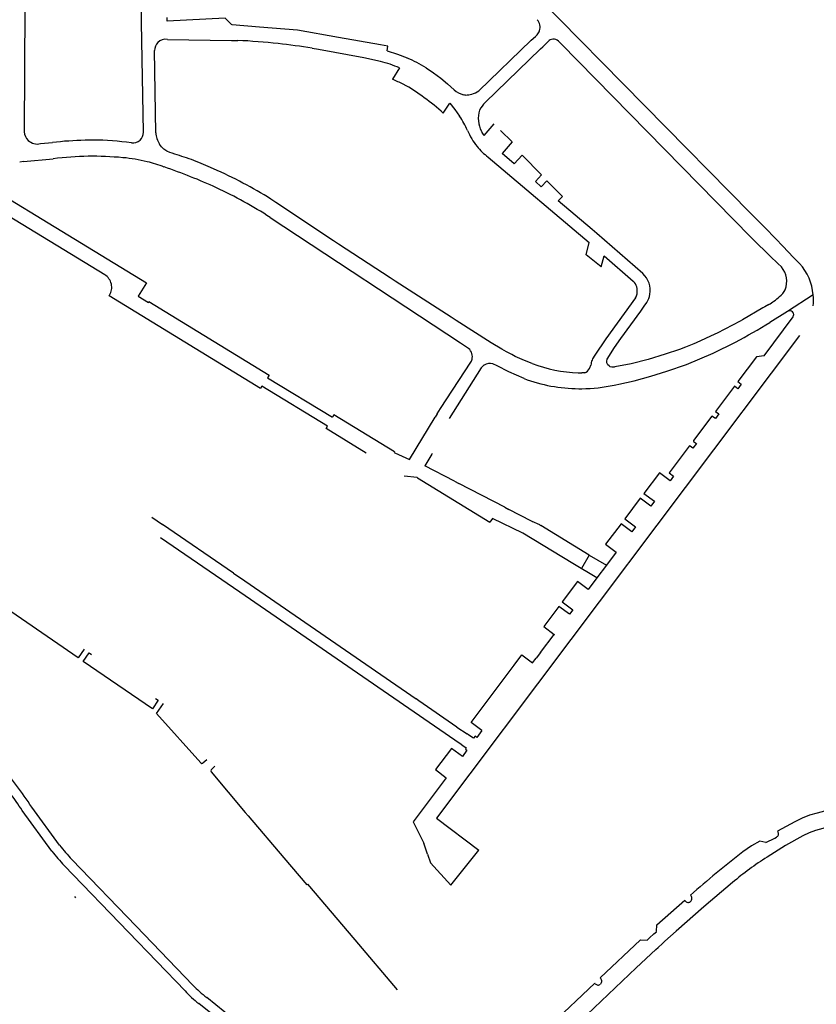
# Model space of a CAD drawing. Extents: x 148869 to 161638, y 453607 to 469810.
# Tile 921 of 1056: x 159127.79 to 159130.77, y 459855.86 to 459859.54. Entities that reach past the tile are written whole.
import ezdxf

# ---------------------------------------------------------------- set-up
doc = ezdxf.new("R2010")
doc.units = 0
doc.layers.add('LKI_V01_KANTRIJWEG', color=252, linetype='CONTINUOUS')

msp = doc.modelspace()

# ---------------------------------------------------------------- linework, layer by layer
at = {"layer": 'LKI_V01_KANTRIJWEG'}
for p, q in [((159130.5223, 459858.8174), (159129.3829, 459859.9745)), ((159130.5223, 459858.8174), (159129.3829, 459859.9745)), ((159127.8088, 459859.5894), (159127.8066, 459859.1225)), ((159127.8088, 459859.5894), (159127.8066, 459859.1225)), ((159128.3416, 459859.4676), (159128.581, 459859.4638)), ((159128.3416, 459859.4676), (159128.581, 459859.4638)), ((159128.581, 459859.4638), (159128.6049, 459859.4639)), ((159128.581, 459859.4638), (159128.6049, 459859.4639)), ((159129.5055, 459859.2754), (159129.7015, 459859.4646)), ((159129.5055, 459859.2754), (159129.7015, 459859.4646)), ((159129.7015, 459859.4646), (159129.7174, 459859.4787)), ((159129.7015, 459859.4646), (159129.7174, 459859.4787)), ((159129.7174, 459859.4787), (159129.7228, 459859.4846)), ((159129.7174, 459859.4787), (159129.7228, 459859.4846)), ((159129.7519, 459859.4473), (159129.7647, 459859.4594)), ((159129.7519, 459859.4473), (159129.7647, 459859.4594)), ((159129.803, 459859.4611), (159129.8121, 459859.4516)), ((159129.803, 459859.4611), (159129.8121, 459859.4516)), ((159128.2984, 459859.1188), (159128.2936, 459859.4254)), ((159128.2984, 459859.1188), (159128.2936, 459859.4254)), ((159128.8824, 459859.4347), (159128.9058, 459859.4313)), ((159128.8824, 459859.4347), (159128.9058, 459859.4313)), ((159129.1633, 459859.4248), (159129.165, 459859.4418)), ((159129.1633, 459859.4248), (159129.165, 459859.4418)), ((159129.5287, 459859.232), (159129.736, 459859.4323)), ((159129.5287, 459859.232), (159129.736, 459859.4323)), ((159129.8121, 459859.4516), (159130.5219, 459858.7289)), ((159129.8121, 459859.4516), (159130.5219, 459858.7289)), ((159129.2093, 459859.3608), (159129.1827, 459859.3183)), ((159129.2093, 459859.3608), (159129.1827, 459859.3183)), ((159129.3726, 459859.1913), (159129.3968, 459859.2289)), ((159129.3726, 459859.1913), (159129.3968, 459859.2289)), ((159129.5249, 459859.1081), (159129.5632, 459859.1515)), ((159129.5249, 459859.1081), (159129.5632, 459859.1515)), ((159129.5868, 459859.1273), (159129.6296, 459859.0842)), ((159129.5868, 459859.1273), (159129.6296, 459859.0842)), ((159127.8671, 459859.0778), (159127.9123, 459859.0825)), ((159127.8671, 459859.0778), (159127.9123, 459859.0825)), ((159127.9422, 459859.0851), (159127.9123, 459859.0825)), ((159127.9422, 459859.0851), (159127.9123, 459859.0825)), ((159129.6296, 459859.0842), (159129.592, 459859.0415)), ((159129.6296, 459859.0842), (159129.592, 459859.0415)), ((159127.8033, 459859.011), (159127.9152, 459859.0216)), ((159127.8033, 459859.011), (159127.9152, 459859.0216)), ((159129.5398, 459859.0278), (159129.9181, 459858.708)), ((159129.5398, 459859.0278), (159129.9181, 459858.708)), ((159129.638, 459859.0023), (159129.592, 459859.0415)), ((159129.638, 459859.0023), (159129.592, 459859.0415)), ((159127.8033, 459859.011), (159127.7897, 459859.0092)), ((159127.8033, 459859.011), (159127.7897, 459859.0092)), ((159128.5142, 459858.9835), (159128.4943, 459858.9924)), ((159128.5142, 459858.9835), (159128.4943, 459858.9924)), ((159129.7386, 459858.9169), (159129.7166, 459858.9358)), ((159129.7386, 459858.9169), (159129.7166, 459858.9358)), ((159127.7549, 459858.8681), (159127.8732, 459858.796)), ((159127.7549, 459858.8681), (159127.8732, 459858.796)), ((159128.7474, 459858.8578), (159128.7284, 459858.8706)), ((159128.7474, 459858.8578), (159128.7284, 459858.8706)), ((159128.9623, 459858.7149), (159128.7474, 459858.8578)), ((159128.9623, 459858.7149), (159128.7474, 459858.8578)), ((159129.9287, 459858.757), (159129.8016, 459858.8638)), ((159129.9287, 459858.757), (159129.8016, 459858.8638)), ((159127.8732, 459858.796), (159128.264, 459858.5577)), ((159127.8732, 459858.796), (159128.264, 459858.5577)), ((159130.5258, 459858.8137), (159130.5223, 459858.8174)), ((159130.5258, 459858.8137), (159130.5223, 459858.8174)), ((159130.5781, 459858.7608), (159130.5258, 459858.8137)), ((159130.5781, 459858.7608), (159130.5258, 459858.8137)), ((159129.9467, 459858.7416), (159129.9287, 459858.757)), ((159129.9467, 459858.7416), (159129.9287, 459858.757)), ((159130.1183, 459858.5921), (159129.9467, 459858.7416)), ((159130.1183, 459858.5921), (159129.9467, 459858.7416)), ((159128.9813, 459858.7025), (159128.9623, 459858.7149)), ((159128.9813, 459858.7025), (159128.9623, 459858.7149)), ((159129.1737, 459858.5766), (159128.9813, 459858.7025)), ((159129.1737, 459858.5766), (159128.9813, 459858.7025)), ((159129.9629, 459858.6178), (159129.9741, 459858.6583)), ((159129.9629, 459858.6178), (159129.9741, 459858.6583)), ((159129.9741, 459858.6583), (159130.0822, 459858.5644)), ((159129.9741, 459858.6583), (159130.0822, 459858.5644)), ((159129.1932, 459858.5642), (159129.1737, 459858.5766)), ((159129.1932, 459858.5642), (159129.1737, 459858.5766)), ((159129.4021, 459858.4289), (159129.1932, 459858.5642)), ((159129.4021, 459858.4289), (159129.1932, 459858.5642)), ((159128.2728, 459858.4878), (159128.7213, 459858.2125)), ((159128.2728, 459858.4878), (159128.7213, 459858.2125)), ((159130.5671, 459858.4644), (159130.4912, 459858.4195)), ((159130.5671, 459858.4644), (159130.4912, 459858.4195)), ((159130.5745, 459858.4684), (159130.5671, 459858.4644)), ((159130.5745, 459858.4684), (159130.5671, 459858.4644)), ((159130.5884, 459858.4769), (159130.5745, 459858.4684)), ((159130.5884, 459858.4769), (159130.5745, 459858.4684)), ((159129.4205, 459858.417), (159129.4021, 459858.4289)), ((159129.4205, 459858.417), (159129.4021, 459858.4289)), ((159130.5711, 459858.285), (159130.68, 459858.4304)), ((159130.5711, 459858.285), (159130.68, 459858.4304)), ((159130.4818, 459858.4145), (159130.3964, 459858.3702)), ((159130.4818, 459858.4145), (159130.3964, 459858.3702)), ((159130.4912, 459858.4195), (159130.4818, 459858.4145)), ((159130.4912, 459858.4195), (159130.4818, 459858.4145)), ((159130.3875, 459858.3656), (159130.317, 459858.3333)), ((159130.3875, 459858.3656), (159130.317, 459858.3333)), ((159130.3964, 459858.3702), (159130.3875, 459858.3656)), ((159130.3964, 459858.3702), (159130.3875, 459858.3656)), ((159130.2777, 459858.3176), (159130.2546, 459858.3091)), ((159130.2777, 459858.3176), (159130.2546, 459858.3091)), ((159130.3086, 459858.3295), (159130.2777, 459858.3176)), ((159130.3086, 459858.3295), (159130.2777, 459858.3176)), ((159130.317, 459858.3333), (159130.3086, 459858.3295)), ((159130.317, 459858.3333), (159130.3086, 459858.3295)), ((159129.6287, 459858.2893), (159129.6091, 459858.2997)), ((159129.6287, 459858.2893), (159129.6091, 459858.2997)), ((159129.3617, 459858.0877), (159129.476, 459858.2616)), ((159129.3617, 459858.0877), (159129.476, 459858.2616)), ((159129.5253, 459858.2505), (159129.5242, 459858.2497)), ((159129.5253, 459858.2505), (159129.5242, 459858.2497)), ((159128.7213, 459858.2125), (159128.7155, 459858.2033)), ((159128.7213, 459858.2125), (159128.7155, 459858.2033)), ((159129.514, 459858.2395), (159129.3951, 459858.0509)), ((159129.514, 459858.2395), (159129.3951, 459858.0509)), ((159129.8769, 459858.2215), (159129.8901, 459858.2211)), ((159129.8769, 459858.2215), (159129.8901, 459858.2211)), ((159129.9016, 459858.2215), (159129.8901, 459858.2211)), ((159129.9016, 459858.2215), (159129.8901, 459858.2211)), ((159128.7155, 459858.2033), (159128.9585, 459858.0553)), ((159128.7155, 459858.2033), (159128.9585, 459858.0553)), ((159130.0105, 459858.1756), (159130.0167, 459858.1769)), ((159130.0105, 459858.1756), (159130.0167, 459858.1769)), ((159130.0167, 459858.1769), (159130.0285, 459858.1794)), ((159130.0167, 459858.1769), (159130.0285, 459858.1794)), ((159128.9639, 459858.064), (159128.9585, 459858.0553)), ((159128.9639, 459858.064), (159128.9585, 459858.0553)), ((159129.1904, 459857.9261), (159128.9639, 459858.064)), ((159129.1904, 459857.9261), (159128.9639, 459858.064)), ((159129.35, 459858.0684), (159129.3423, 459858.0556)), ((159129.35, 459858.0684), (159129.3423, 459858.0556)), ((159129.35, 459858.0684), (159129.3617, 459858.0877)), ((159129.35, 459858.0684), (159129.3617, 459858.0877)), ((159129.2464, 459857.8977), (159129.3423, 459858.0556)), ((159129.2464, 459857.8977), (159129.3423, 459858.0556)), ((159129.3299, 459857.9175), (159129.3037, 459857.8744)), ((159129.3299, 459857.9175), (159129.3037, 459857.8744)), ((159129.3312, 459857.9201), (159129.3299, 459857.9175)), ((159129.3312, 459857.9201), (159129.3299, 459857.9175)), ((159129.4145, 459857.8165), (159129.3037, 459857.8744)), ((159129.4145, 459857.8165), (159129.3037, 459857.8744)), ((159129.2757, 459857.829), (159129.547, 459857.6634)), ((159129.2757, 459857.829), (159129.547, 459857.6634)), ((159129.4145, 459857.8165), (159129.4303, 459857.8081)), ((159129.4145, 459857.8165), (159129.4303, 459857.8081)), ((159129.6021, 459857.7189), (159129.4303, 459857.8081)), ((159129.6021, 459857.7189), (159129.4303, 459857.8081)), ((159129.6021, 459857.7189), (159129.618, 459857.7108)), ((159129.6021, 459857.7189), (159129.618, 459857.7108)), ((159129.7019, 459857.6675), (159129.618, 459857.7108)), ((159129.7019, 459857.6675), (159129.618, 459857.7108)), ((159128.284, 459857.6817), (159128.3237, 459857.6542)), ((159128.284, 459857.6817), (159128.3237, 459857.6542)), ((159128.5882, 459857.4729), (159128.3237, 459857.6542)), ((159128.5882, 459857.4729), (159128.3237, 459857.6542)), ((159129.7019, 459857.6675), (159129.7052, 459857.6655)), ((159129.7019, 459857.6675), (159129.7052, 459857.6655)), ((159129.7331, 459857.6532), (159129.7052, 459857.6655)), ((159129.7331, 459857.6532), (159129.7052, 459857.6655)), ((159129.7331, 459857.6532), (159129.7367, 459857.6512)), ((159129.7331, 459857.6532), (159129.7367, 459857.6512)), ((159129.9178, 459857.5403), (159129.7367, 459857.6512)), ((159129.9178, 459857.5403), (159129.7367, 459857.6512)), ((159128.6127, 459857.4017), (159128.3158, 459857.6043)), ((159128.6127, 459857.4017), (159128.3158, 459857.6043)), ((159129.9178, 459857.5403), (159129.8889, 459857.4902)), ((159129.9178, 459857.5403), (159129.8889, 459857.4902)), ((159129.9178, 459857.5403), (159129.9821, 459857.5025)), ((159129.9178, 459857.5403), (159129.9821, 459857.5025)), ((159128.5882, 459857.4729), (159128.6305, 459857.4444)), ((159128.5882, 459857.4729), (159128.6305, 459857.4444)), ((159129.9821, 459857.5025), (159129.9465, 459857.4548)), ((159129.9821, 459857.5025), (159129.9465, 459857.4548)), ((159128.6305, 459857.4444), (159129.2713, 459857.0026)), ((159128.6305, 459857.4444), (159129.2713, 459857.0026)), ((159129.4358, 459856.8346), (159128.6127, 459857.4017)), ((159129.4358, 459856.8346), (159128.6127, 459857.4017)), ((159129.7362, 459857.1763), (159129.7873, 459857.2437)), ((159129.7362, 459857.1763), (159129.7873, 459857.2437)), ((159128.0496, 459857.1748), (159128.0577, 459857.1692)), ((159128.0496, 459857.1748), (159128.0577, 459857.1692)), ((159129.7362, 459857.1763), (159129.7201, 459857.1553)), ((159129.7362, 459857.1763), (159129.7201, 459857.1553)), ((159129.7056, 459857.1375), (159129.7201, 459857.1553)), ((159129.7056, 459857.1375), (159129.7201, 459857.1553)), ((159128.2975, 459857.0041), (159128.3074, 459856.9976)), ((159128.2975, 459857.0041), (159128.3074, 459856.9976)), ((159129.2808, 459856.996), (159129.2713, 459857.0026)), ((159129.2808, 459856.996), (159129.2713, 459857.0026)), ((159129.4236, 459856.8978), (159129.2808, 459856.996)), ((159129.4236, 459856.8978), (159129.2808, 459856.996)), ((159129.4236, 459856.8978), (159129.4619, 459856.8719)), ((159129.4236, 459856.8978), (159129.4619, 459856.8719)), ((159129.5166, 459856.8847), (159129.4974, 459856.859)), ((159129.5166, 459856.8847), (159129.4974, 459856.859)), ((159129.4678, 459856.8675), (159129.4619, 459856.8719)), ((159129.4678, 459856.8675), (159129.4619, 459856.8719)), ((159129.485, 459856.8557), (159129.4678, 459856.8675)), ((159129.485, 459856.8557), (159129.4678, 459856.8675)), ((159129.4421, 459856.8309), (159129.4358, 459856.8346)), ((159129.4421, 459856.8309), (159129.4358, 459856.8346)), ((159129.4421, 459856.8309), (159129.458, 459856.8194)), ((159129.4421, 459856.8309), (159129.458, 459856.8194)), ((159129.4611, 459856.8114), (159129.4439, 459856.788)), ((159129.4611, 459856.8114), (159129.4439, 459856.788)), ((159128.4884, 459856.7753), (159128.4746, 459856.763)), ((159128.4884, 459856.7753), (159128.4746, 459856.763)), ((159128.5192, 459856.7517), (159128.5051, 459856.7381)), ((159128.5192, 459856.7517), (159128.5051, 459856.7381)), ((159129.3838, 459856.7077), (159129.2598, 459856.5437)), ((159129.3838, 459856.7077), (159129.2598, 459856.5437)), ((159127.9102, 459856.4337), (159127.7992, 459856.5858)), ((159127.9102, 459856.4337), (159127.7992, 459856.5858)), ((159127.9388, 459856.4559), (159127.8352, 459856.5983)), ((159127.9388, 459856.4559), (159127.8352, 459856.5983)), ((159129.2598, 459856.5437), (159129.2993, 459856.4639)), ((159129.2598, 459856.5437), (159129.2993, 459856.4639)), ((159130.5775, 459856.4657), (159130.6113, 459856.4829)), ((159130.5775, 459856.4657), (159130.6113, 459856.4829)), ((159130.6113, 459856.4829), (159130.6175, 459856.486)), ((159130.6113, 459856.4829), (159130.6175, 459856.486)), ((159129.3138, 459856.4227), (159129.2993, 459856.4639)), ((159129.3138, 459856.4227), (159129.2993, 459856.4639)), ((159128, 459856.2592), (159127.996, 459856.2642)), ((159128, 459856.2592), (159127.996, 459856.2642)), ((159130.2745, 459856.2505), (159130.2766, 459856.2481)), ((159130.2745, 459856.2505), (159130.2766, 459856.2481)), ((159130.1343, 459856.1012), (159130.1435, 459856.1098)), ((159130.1343, 459856.1012), (159130.1435, 459856.1098)), ((159130.1435, 459856.1098), (159130.1599, 459856.1247)), ((159130.1435, 459856.1098), (159130.1599, 459856.1247)), ((159130.1599, 459856.1247), (159130.1691, 459856.1326)), ((159130.1599, 459856.1247), (159130.1691, 459856.1326)), ((159130.1663, 459856.0666), (159130.1752, 459856.0744)), ((159130.1663, 459856.0666), (159130.1752, 459856.0744)), ((159130.1752, 459856.0744), (159130.1915, 459856.0893)), ((159130.1752, 459856.0744), (159130.1915, 459856.0893)), ((159130.1915, 459856.0893), (159130.2002, 459856.0975)), ((159130.1915, 459856.0893), (159130.2002, 459856.0975)), ((159128.6342, 459855.7698), (159128.4885, 459855.8871)), ((159128.6342, 459855.7698), (159128.4885, 459855.8871)), ((159128.5762, 459855.7711), (159128.4587, 459855.8645)), ((159128.5762, 459855.7711), (159128.4587, 459855.8645))]:
    msp.add_line(p, q, dxfattribs=at)
for points in [[(159128.2521, 459859.1206), (159128.2451, 459859.5311), (159128.2427, 459859.761)], [(159128.2521, 459859.1206), (159128.2451, 459859.5311), (159128.2427, 459859.761)], [(159128.5817, 459859.5228), (159128.5569, 459859.547), (159128.3409, 459859.5355), (159128.3402, 459859.5491)], [(159128.5817, 459859.5228), (159128.5569, 459859.547), (159128.3409, 459859.5355), (159128.3402, 459859.5491)], [(159129.165, 459859.4418), (159129.1377, 459859.4475), (159128.981, 459859.4745), (159128.8283, 459859.5017), (159128.6857, 459859.5137), (159128.5831, 459859.5214), (159128.5817, 459859.5228)], [(159129.165, 459859.4418), (159129.1377, 459859.4475), (159128.981, 459859.4745), (159128.8283, 459859.5017), (159128.6857, 459859.5137), (159128.5831, 459859.5214), (159128.5817, 459859.5228)], [(159128.9058, 459859.4313), (159129.0762, 459859.4002), (159129.1375, 459859.3855)], [(159128.9058, 459859.4313), (159129.0762, 459859.4002), (159129.1375, 459859.3855)], [(159129.1633, 459859.4248), (159129.201, 459859.4125), (159129.2379, 459859.398)], [(159129.1633, 459859.4248), (159129.201, 459859.4125), (159129.2379, 459859.398)], [(159129.736, 459859.4323), (159129.7449, 459859.4398), (159129.7519, 459859.4473)], [(159129.736, 459859.4323), (159129.7449, 459859.4398), (159129.7519, 459859.4473)], [(159129.3084, 459859.3613), (159129.3362, 459859.343), (159129.3628, 459859.3229), (159129.3883, 459859.3015), (159129.4129, 459859.2789)], [(159129.3084, 459859.3613), (159129.3362, 459859.343), (159129.3628, 459859.3229), (159129.3883, 459859.3015), (159129.4129, 459859.2789)], [(159129.3968, 459859.2289), (159129.416, 459859.2053), (159129.4337, 459859.1806)], [(159129.3968, 459859.2289), (159129.416, 459859.2053), (159129.4337, 459859.1806)], [(159128.3511, 459859.0446), (159128.3394, 459859.0499), (159128.3289, 459859.0573), (159128.3198, 459859.0663), (159128.3121, 459859.0764)], [(159128.3511, 459859.0446), (159128.3394, 459859.0499), (159128.3289, 459859.0573), (159128.3198, 459859.0663), (159128.3121, 459859.0764)], [(159129.638, 459859.0023), (159129.6667, 459859.0344), (159129.7398, 459858.9618), (159129.7166, 459858.9358)], [(159129.638, 459859.0023), (159129.6667, 459859.0344), (159129.7398, 459858.9618), (159129.7166, 459858.9358)], [(159129.7386, 459858.9169), (159129.7599, 459858.9395), (159129.818, 459858.8808), (159129.8016, 459858.8638)], [(159129.7386, 459858.9169), (159129.7599, 459858.9395), (159129.818, 459858.8808), (159129.8016, 459858.8638)], [(159128.1073, 459858.5877), (159127.7223, 459858.823), (159127.6946, 459858.8241)], [(159128.1073, 459858.5877), (159127.7223, 459858.823), (159127.6946, 459858.8241)], [(159128.7259, 459858.8022), (159129.4365, 459858.3338), (159129.4624, 459858.3156)], [(159128.7259, 459858.8022), (159129.4365, 459858.3338), (159129.4624, 459858.3156)], [(159130.7038, 459858.6296), (159130.6776, 459858.6566), (159130.6645, 459858.6704), (159130.6572, 459858.6776), (159130.6446, 459858.691), (159130.5781, 459858.7608)], [(159130.7038, 459858.6296), (159130.6776, 459858.6566), (159130.6645, 459858.6704), (159130.6572, 459858.6776), (159130.6446, 459858.691), (159130.5781, 459858.7608)], [(159130.6364, 459858.6171), (159130.6228, 459858.6299), (159130.6155, 459858.6376), (159130.6016, 459858.6504), (159130.5219, 459858.7289)], [(159130.6364, 459858.6171), (159130.6228, 459858.6299), (159130.6155, 459858.6376), (159130.6016, 459858.6504), (159130.5219, 459858.7289)], [(159129.9629, 459858.6178), (159129.9059, 459858.662), (159129.9181, 459858.708)], [(159129.9629, 459858.6178), (159129.9059, 459858.662), (159129.9181, 459858.708)], [(159128.264, 459858.5577), (159128.2329, 459858.5073), (159128.271, 459858.4845), (159128.2728, 459858.4878)], [(159128.264, 459858.5577), (159128.2329, 459858.5073), (159128.271, 459858.4845), (159128.2728, 459858.4878)], [(159128.689, 459858.1627), (159128.124, 459858.5094), (159128.1253, 459858.5115)], [(159128.689, 459858.1627), (159128.124, 459858.5094), (159128.1253, 459858.5115)], [(159130.091, 459858.502), (159129.9803, 459858.3483), (159129.9386, 459858.2872), (159129.9305, 459858.2739), (159129.9286, 459858.2692)], [(159130.091, 459858.502), (159129.9803, 459858.3483), (159129.9386, 459858.2872), (159129.9305, 459858.2739), (159129.9286, 459858.2692)], [(159130.7546, 459858.5126), (159130.6592, 459858.4509), (159130.5931, 459858.41)], [(159130.7546, 459858.5126), (159130.6592, 459858.4509), (159130.5931, 459858.41)], [(159130.1102, 459858.4517), (159130.1236, 459858.4702), (159130.1329, 459858.4843)], [(159130.1102, 459858.4517), (159130.1236, 459858.4702), (159130.1329, 459858.4843)], [(159129.988, 459858.2516), (159129.9839, 459858.2584), (159129.9834, 459858.2653), (159129.9849, 459858.273), (159130.0128, 459858.316), (159130.0359, 459858.3495), (159130.1102, 459858.4517)], [(159129.988, 459858.2516), (159129.9839, 459858.2584), (159129.9834, 459858.2653), (159129.9849, 459858.273), (159130.0128, 459858.316), (159130.0359, 459858.3495), (159130.1102, 459858.4517)], [(159129.6091, 459858.2997), (159129.5912, 459858.3097), (159129.5512, 459858.334), (159129.4205, 459858.417)], [(159129.6091, 459858.2997), (159129.5912, 459858.3097), (159129.5512, 459858.334), (159129.4205, 459858.417)], [(159130.7035, 459858.3611), (159129.8487, 459857.2245), (159129.3468, 459856.5569), (159129.5056, 459856.4373)], [(159130.7035, 459858.3611), (159129.8487, 459857.2245), (159129.3468, 459856.5569), (159129.5056, 459856.4373)], [(159130.2076, 459858.2276), (159130.2811, 459858.2527), (159130.3808, 459858.2951), (159130.4644, 459858.3363)], [(159130.2076, 459858.2276), (159130.2811, 459858.2527), (159130.3808, 459858.2951), (159130.4644, 459858.3363)], [(159129.7046, 459858.2561), (159129.6755, 459858.2673), (159129.6416, 459858.2826), (159129.6287, 459858.2893)], [(159129.7046, 459858.2561), (159129.6755, 459858.2673), (159129.6416, 459858.2826), (159129.6287, 459858.2893)], [(159130.2546, 459858.3091), (159130.2016, 459858.2908), (159130.1384, 459858.2712), (159130.0741, 459858.2549), (159130.0141, 459858.2432)], [(159130.2546, 459858.3091), (159130.2016, 459858.2908), (159130.1384, 459858.2712), (159130.0741, 459858.2549), (159130.0141, 459858.2432)], [(159130.5711, 459858.285), (159130.5432, 459858.2814), (159130.4733, 459858.1884), (159130.4862, 459858.1791), (159130.473, 459858.1615), (159130.4603, 459858.171), (159130.3898, 459858.0773), (159130.4026, 459858.0677), (159130.3893, 459858.0503), (159130.3766, 459858.0599), (159130.3075, 459857.968)], [(159130.5711, 459858.285), (159130.5432, 459858.2814), (159130.4733, 459858.1884), (159130.4862, 459858.1791), (159130.473, 459858.1615), (159130.4603, 459858.171), (159130.3898, 459858.0773), (159130.4026, 459858.0677), (159130.3893, 459858.0503), (159130.3766, 459858.0599), (159130.3075, 459857.968)], [(159129.6742, 459858.1997), (159129.6169, 459858.225), (159129.5734, 459858.2481), (159129.5577, 459858.2553)], [(159129.6742, 459858.1997), (159129.6169, 459858.225), (159129.5734, 459858.2481), (159129.5577, 459858.2553)], [(159130.002, 459858.2422), (159129.9967, 459858.2444), (159129.9925, 459858.2471), (159129.988, 459858.2516)], [(159130.002, 459858.2422), (159129.9967, 459858.2444), (159129.9925, 459858.2471), (159129.988, 459858.2516)], [(159130.0141, 459858.2432), (159130.0106, 459858.2425), (159130.002, 459858.2422)], [(159130.0141, 459858.2432), (159130.0106, 459858.2425), (159130.002, 459858.2422)], [(159130.0285, 459858.1794), (159130.0856, 459858.1918), (159130.1485, 459858.2093), (159130.2076, 459858.2276)], [(159130.0285, 459858.1794), (159130.0856, 459858.1918), (159130.1485, 459858.2093), (159130.2076, 459858.2276)], [(159128.9397, 459858.0224), (159128.6944, 459858.1713), (159128.689, 459858.1627)], [(159128.9397, 459858.0224), (159128.6944, 459858.1713), (159128.689, 459858.1627)], [(159129.0838, 459857.9217), (159128.9345, 459858.0137), (159128.9397, 459858.0224)], [(159129.0838, 459857.9217), (159128.9345, 459858.0137), (159128.9397, 459858.0224)], [(159130.2916, 459857.9471), (159130.217, 459857.8476), (159130.233, 459857.8357), (159130.22, 459857.8183), (159130.18, 459857.8478), (159130.1225, 459857.771), (159130.1622, 459857.7414), (159130.1485, 459857.723), (159130.1086, 459857.7526), (159130.0508, 459857.6759), (159130.0904, 459857.646), (159130.0767, 459857.6277), (159130.0371, 459857.6577), (159129.9792, 459857.5809), (159130.019, 459857.551), (159129.9821, 459857.5025)], [(159130.2916, 459857.9471), (159130.217, 459857.8476), (159130.233, 459857.8357), (159130.22, 459857.8183), (159130.18, 459857.8478), (159130.1225, 459857.771), (159130.1622, 459857.7414), (159130.1485, 459857.723), (159130.1086, 459857.7526), (159130.0508, 459857.6759), (159130.0904, 459857.646), (159130.0767, 459857.6277), (159130.0371, 459857.6577), (159129.9792, 459857.5809), (159130.019, 459857.551), (159129.9821, 459857.5025)], [(159130.3079, 459857.965), (159130.3187, 459857.9567), (159130.3056, 459857.9394), (159130.2948, 459857.9478)], [(159130.3079, 459857.965), (159130.3187, 459857.9567), (159130.3056, 459857.9394), (159130.2948, 459857.9478)], [(159129.1904, 459857.9261), (159129.1892, 459857.9231), (159129.1914, 459857.9221), (159129.2464, 459857.8977)], [(159129.1904, 459857.9261), (159129.1892, 459857.9231), (159129.1914, 459857.9221), (159129.2464, 459857.8977)], [(159128.0307, 459857.1883), (159128.0084, 459857.156), (159127.4877, 459857.5142), (159127.3576, 459857.6041), (159127.0604, 459857.8098), (159127.0684, 459857.8219)], [(159128.0307, 459857.1883), (159128.0084, 459857.156), (159127.4877, 459857.5142), (159127.3576, 459857.6041), (159127.0604, 459857.8098), (159127.0684, 459857.8219)], [(159129.2757, 459857.829), (159129.2744, 459857.8298), (159129.226, 459857.8358)], [(159129.2757, 459857.829), (159129.2744, 459857.8298), (159129.226, 459857.8358)], [(159129.9465, 459857.4548), (159129.8566, 459857.5089), (159129.67, 459857.6228), (159129.5561, 459857.6776), (159129.547, 459857.6634)], [(159129.9465, 459857.4548), (159129.8566, 459857.5089), (159129.67, 459857.6228), (159129.5561, 459857.6776), (159129.547, 459857.6634)], [(159129.9465, 459857.4548), (159129.9139, 459857.4114), (159129.8742, 459857.4411), (159129.817, 459857.3654), (159129.8565, 459857.3356), (159129.8442, 459857.3191), (159129.8045, 459857.3487), (159129.7478, 459857.2736), (159129.7873, 459857.2437), (159129.7851, 459857.2404)], [(159129.9465, 459857.4548), (159129.9139, 459857.4114), (159129.8742, 459857.4411), (159129.817, 459857.3654), (159129.8565, 459857.3356), (159129.8442, 459857.3191), (159129.8045, 459857.3487), (159129.7478, 459857.2736), (159129.7873, 459857.2437), (159129.7851, 459857.2404)], [(159128.3074, 459856.9976), (159128.286, 459856.9653), (159128.0274, 459857.1428), (159128.0496, 459857.1748)], [(159128.3074, 459856.9976), (159128.286, 459856.9653), (159128.0274, 459857.1428), (159128.0496, 459857.1748)], [(159129.5166, 459856.8847), (159129.4772, 459856.9146), (159129.6373, 459857.1288), (159129.6662, 459857.167), (159129.7056, 459857.1375)], [(159129.5166, 459856.8847), (159129.4772, 459856.9146), (159129.6373, 459857.1288), (159129.6662, 459857.167), (159129.7056, 459857.1375)], [(159128.4661, 459856.7642), (159128.3013, 459856.948), (159128.3268, 459856.9853)], [(159128.4661, 459856.7642), (159128.3013, 459856.948), (159128.3268, 459856.9853)], [(159129.4974, 459856.859), (159129.4917, 459856.8637), (159129.485, 459856.8557)], [(159129.4974, 459856.859), (159129.4917, 459856.8637), (159129.485, 459856.8557)], [(159129.4439, 459856.788), (159129.4038, 459856.818), (159129.3436, 459856.7386), (159129.3838, 459856.7077)], [(159129.4439, 459856.788), (159129.4038, 459856.818), (159129.3436, 459856.7386), (159129.3838, 459856.7077)], [(159129.458, 459856.8194), (159129.4552, 459856.8155), (159129.4611, 459856.8114)], [(159129.458, 459856.8194), (159129.4552, 459856.8155), (159129.4611, 459856.8114)], [(159128.505, 459856.73), (159128.6324, 459856.5787), (159128.6429, 459856.5659), (159128.7765, 459856.4088), (159128.7771, 459856.4092), (159128.863, 459856.3084), (159128.8654, 459856.3103), (159129.0419, 459856.102), (159129.2, 459855.9155)], [(159128.505, 459856.73), (159128.6324, 459856.5787), (159128.6429, 459856.5659), (159128.7765, 459856.4088), (159128.7771, 459856.4092), (159128.863, 459856.3084), (159128.8654, 459856.3103), (159129.0419, 459856.102), (159129.2, 459855.9155)], [(159131.3577, 459856.6828), (159131.2506, 459856.6478), (159131.1427, 459856.6156), (159130.7628, 459856.5107), (159130.7392, 459856.5018), (159130.7166, 459856.4906), (159130.6508, 459856.4546), (159130.5827, 459856.4117)], [(159131.3577, 459856.6828), (159131.2506, 459856.6478), (159131.1427, 459856.6156), (159130.7628, 459856.5107), (159130.7392, 459856.5018), (159130.7166, 459856.4906), (159130.6508, 459856.4546), (159130.5827, 459856.4117)], [(159130.8705, 459856.6002), (159130.8699, 459856.6038), (159130.7701, 459856.5762), (159130.7414, 459856.5681), (159130.7132, 459856.5574), (159130.6863, 459856.5437), (159130.6219, 459856.5088), (159130.623, 459856.5063)], [(159130.8705, 459856.6002), (159130.8699, 459856.6038), (159130.7701, 459856.5762), (159130.7414, 459856.5681), (159130.7132, 459856.5574), (159130.6863, 459856.5437), (159130.6219, 459856.5088), (159130.623, 459856.5063)], [(159130.5775, 459856.4657), (159130.5548, 459856.4715), (159130.5248, 459856.4539), (159130.492, 459856.4308)], [(159130.5775, 459856.4657), (159130.5548, 459856.4715), (159130.5248, 459856.4539), (159130.492, 459856.4308)], [(159128.4369, 459855.9333), (159128.2254, 459856.1531), (159127.9846, 459856.4026)], [(159128.4369, 459855.9333), (159128.2254, 459856.1531), (159127.9846, 459856.4026)], [(159129.3138, 459856.4227), (159129.3253, 459856.39), (159129.401, 459856.3065), (159129.5056, 459856.4373)], [(159129.3138, 459856.4227), (159129.3253, 459856.39), (159129.401, 459856.3065), (159129.5056, 459856.4373)], [(159128.4075, 459855.9114), (159128.1964, 459856.1308), (159127.9563, 459856.3806)], [(159128.4075, 459855.9114), (159128.1964, 459856.1308), (159127.9563, 459856.3806)], [(159130.4534, 459856.317), (159130.346, 459856.2255), (159130.2428, 459856.1354), (159130.2002, 459856.0975)], [(159130.4534, 459856.317), (159130.346, 459856.2255), (159130.2428, 459856.1354), (159130.2002, 459856.0975)], [(159130.1691, 459856.134), (159130.1701, 459856.1587), (159130.2745, 459856.2505)], [(159130.1691, 459856.134), (159130.1701, 459856.1587), (159130.2745, 459856.2505)], [(159129.9587, 459855.9601), (159130.1091, 459856.1029), (159130.1343, 459856.1012)], [(159129.9587, 459855.9601), (159130.1091, 459856.1029), (159130.1343, 459856.1012)], [(159130.1663, 459856.0666), (159130.0928, 459855.9975), (159129.8316, 459855.7485), (159129.822, 459855.7381), (159129.8154, 459855.7256)], [(159130.1663, 459856.0666), (159130.0928, 459855.9975), (159129.8316, 459855.7485), (159129.822, 459855.7381), (159129.8154, 459855.7256)], [(159129.9402, 459855.9384), (159129.9382, 459855.9405), (159129.7762, 459855.7855), (159129.7757, 459855.7625)], [(159129.9402, 459855.9384), (159129.9382, 459855.9405), (159129.7762, 459855.7855), (159129.7757, 459855.7625)]]:
    msp.add_lwpolyline(points, dxfattribs=at)
for centre, radius, start, end in [((159129.6931, 459859.5135), 0.0414, 340.5589, 41.8693), ((159129.6931, 459859.5135), 0.0414, 340.5589, 41.8693), ((159129.6929, 459859.5137), 0.0417, 315.8364, 340.3722), ((159129.6929, 459859.5137), 0.0417, 315.8364, 340.3722), ((159128.3352, 459859.4264), 0.0416, 133.8593, 181.3898), ((159128.3352, 459859.4264), 0.0416, 133.8593, 181.3898), ((159128.3352, 459859.4264), 0.0417, 81.2629, 133.8629), ((159128.3352, 459859.4264), 0.0417, 81.2629, 133.8629), ((159128.4538, 459856.6854), 2.7825, 83.7784, 86.886), ((159128.4538, 459856.6854), 2.7825, 83.7784, 86.886), ((159129.7847, 459859.4424), 0.0262, 96.7995, 139.6237), ((159129.7847, 459859.4424), 0.0262, 96.7995, 139.6237), ((159129.7846, 459859.4423), 0.0263, 45.4507, 96.5607), ((159129.7846, 459859.4423), 0.0263, 45.4507, 96.5607), ((159128.4569, 459856.7162), 2.7516, 81.1054, 83.7739), ((159128.4569, 459856.7162), 2.7516, 81.1054, 83.7739), ((159128.9906, 459858.8402), 0.5647, 67.2092, 74.9187), ((159128.9906, 459858.8402), 0.5647, 67.2092, 74.9187), ((159129.0163, 459858.8856), 0.5582, 58.4468, 66.6028), ((159129.0163, 459858.8856), 0.5582, 58.4468, 66.6028), ((159128.8595, 459858.5505), 0.833, 64.1155, 67.1676), ((159128.8595, 459858.5505), 0.833, 64.1155, 67.1676), ((159128.9359, 459858.7718), 0.6012, 52.6003, 61.4632), ((159128.9359, 459858.7718), 0.6012, 52.6003, 61.4632), ((159129.4609, 459859.329), 0.0694, 226.1705, 258.9035), ((159129.4609, 459859.329), 0.0694, 226.1705, 258.9035), ((159129.4636, 459859.3296), 0.0685, 282.7173, 307.6788), ((159129.4636, 459859.3296), 0.0685, 282.7173, 307.6788), ((159128.9492, 459858.7432), 0.6165, 46.6289, 55.2009), ((159128.9492, 459858.7432), 0.6165, 46.6289, 55.2009), ((159129.4595, 459859.3119), 0.0523, 256.808, 265.9401), ((159129.4595, 459859.3119), 0.0523, 256.808, 265.9401), ((159129.4577, 459859.3314), 0.0718, 268.4895, 286.9916), ((159129.4577, 459859.3314), 0.0718, 268.4895, 286.9916), ((159129.5916, 459859.1731), 0.0885, 159.9557, 186.9006), ((159129.5916, 459859.1731), 0.0885, 159.9557, 186.9006), ((159129.609, 459859.1536), 0.1123, 135.713, 153.6568), ((159129.609, 459859.1536), 0.1123, 135.713, 153.6568), ((159129.1382, 459858.9827), 0.3556, 24.003, 33.8134), ((159129.1382, 459858.9827), 0.3556, 24.003, 33.8134), ((159129.6034, 459859.1707), 0.1, 184.701, 207.7644), ((159129.6034, 459859.1707), 0.1, 184.701, 207.7644), ((159129.7038, 459859.2306), 0.262, 203.2247, 218.4968), ((159129.7038, 459859.2306), 0.262, 203.2247, 218.4968), ((159127.8555, 459859.1256), 0.049, 183.6666, 226.4233), ((159127.8555, 459859.1256), 0.049, 183.6666, 226.4233), ((159127.8557, 459859.1256), 0.0491, 226.2949, 283.4323), ((159127.8557, 459859.1256), 0.0491, 226.2949, 283.4323), ((159128.0732, 459857.6858), 1.4055, 90.3492, 95.3471), ((159128.0732, 459857.6858), 1.4055, 90.3492, 95.3471), ((159128.056, 459857.985), 1.1063, 82.1552, 89.5558), ((159128.056, 459857.985), 1.1063, 82.1552, 89.5558), ((159128.2125, 459859.1215), 0.041, 262.3518, 310.9262), ((159128.2125, 459859.1215), 0.041, 262.3518, 310.9262), ((159128.2132, 459859.1194), 0.0389, 312.1367, 1.7889), ((159128.2132, 459859.1194), 0.0389, 312.1367, 1.7889), ((159128.3819, 459859.1224), 0.0836, 182.4469, 213.3571), ((159128.3819, 459859.1224), 0.0836, 182.4469, 213.3571), ((159129.6054, 459859.17), 0.1015, 206.8628, 217.5153), ((159129.6054, 459859.17), 0.1015, 206.8628, 217.5153), ((159129.6847, 459859.2184), 0.2393, 219.0515, 232.7636), ((159129.6847, 459859.2184), 0.2393, 219.0515, 232.7636), ((159128.0631, 459857.8413), 1.1895, 90.822, 97.1432), ((159128.0631, 459857.8413), 1.1895, 90.822, 97.1432), ((159128.0596, 459857.7965), 1.2343, 84.6115, 90.6291), ((159128.0596, 459857.7965), 1.2343, 84.6115, 90.6291), ((159128.1212, 459858.4178), 0.61, 76.2488, 84.8901), ((159128.1212, 459858.4178), 0.61, 76.2488, 84.8901), ((159127.2148, 459855.4196), 3.799, 71.466, 72.5969), ((159127.2148, 459855.4196), 3.799, 71.466, 72.5969), ((159128.0432, 459857.9828), 1.1058, 65.9289, 69.9468), ((159128.0432, 459857.9828), 1.1058, 65.9289, 69.9468), ((159128.0875, 459858.3171), 0.7158, 70.2007, 75.5497), ((159128.0875, 459858.3171), 0.7158, 70.2007, 75.5497), ((159127.672, 459857.0495), 2.0496, 65.4033, 71.2737), ((159127.672, 459857.0495), 2.0496, 65.4033, 71.2737), ((159127.8465, 459857.4576), 1.6656, 62.1719, 66.3668), ((159127.8465, 459857.4576), 1.6656, 62.1719, 66.3668), ((159127.7891, 459857.3436), 1.7335, 57.2894, 64.876), ((159127.7891, 459857.3436), 1.7335, 57.2894, 64.876), ((159127.8326, 459857.4312), 1.6954, 58.1057, 62.1743), ((159127.8326, 459857.4312), 1.6954, 58.1057, 62.1743), ((159130.5687, 459858.5624), 0.087, 339.6416, 38.9527), ((159130.5687, 459858.5624), 0.087, 339.6416, 38.9527), ((159130.5665, 459858.5005), 0.1884, 3.6705, 43.2188), ((159130.5665, 459858.5005), 0.1884, 3.6705, 43.2188), ((159128.0784, 459858.5406), 0.0552, 328.0991, 58.5125), ((159128.0784, 459858.5406), 0.0552, 328.0991, 58.5125), ((159130.0606, 459858.5293), 0.0853, 350.5225, 47.3474), ((159130.0606, 459858.5293), 0.0853, 350.5225, 47.3474), ((159130.045, 459858.5273), 0.0526, 348.172, 44.9101), ((159130.045, 459858.5273), 0.0526, 348.172, 44.9101), ((159130.0458, 459858.5271), 0.0517, 331.0165, 348.2267), ((159130.0458, 459858.5271), 0.0517, 331.0165, 348.2267), ((159130.0608, 459858.5293), 0.085, 328.0216, 350.5308), ((159130.0608, 459858.5293), 0.085, 328.0216, 350.5308), ((159130.4997, 459858.6431), 0.188, 305.2582, 313.4703), ((159130.4997, 459858.6431), 0.188, 305.2582, 313.4703), ((159130.5903, 459858.5604), 0.0663, 305.7934, 334.7723), ((159130.5903, 459858.5604), 0.0663, 305.7934, 334.7723), ((159130.5656, 459858.4923), 0.1901, 353.6394, 6.1391), ((159130.5656, 459858.4923), 0.1901, 353.6394, 6.1391), ((159130.493, 459858.6492), 0.1969, 298.9769, 305.8196), ((159130.493, 459858.6492), 0.1969, 298.9769, 305.8196), ((159130.6671, 459858.4381), 0.015, 329.042, 121.4298), ((159130.6671, 459858.4381), 0.015, 329.042, 121.4298), ((159129.5073, 459860.1581), 2.0579, 297.7157, 301.8468), ((159129.5073, 459860.1581), 2.0579, 297.7157, 301.8468), ((159129.4414, 459858.2818), 0.0399, 352.2915, 58.2148), ((159129.4414, 459858.2818), 0.0399, 352.2915, 58.2148), ((159129.4443, 459858.2805), 0.0368, 329.2267, 353.6476), ((159129.4443, 459858.2805), 0.0368, 329.2267, 353.6476), ((159129.5459, 459858.2177), 0.0387, 124.1438, 145.6883), ((159129.5459, 459858.2177), 0.0387, 124.1438, 145.6883), ((159129.5468, 459858.217), 0.0398, 74.0339, 122.7253), ((159129.5468, 459858.217), 0.0398, 74.0339, 122.7253), ((159129.8956, 459858.761), 0.5398, 249.2747, 268.0198), ((159129.8956, 459858.761), 0.5398, 249.2747, 268.0198), ((159129.8839, 459858.2586), 0.0408, 328.272, 347.7398), ((159129.8839, 459858.2586), 0.0408, 328.272, 347.7398), ((159130.0033, 459858.2404), 0.0801, 158.9492, 173.2022), ((159130.0033, 459858.2404), 0.0801, 158.9492, 173.2022), ((159129.8831, 459858.2587), 0.0416, 296.4656, 328.6924), ((159129.8831, 459858.2587), 0.0416, 296.4656, 328.6924), ((159129.8828, 459858.76), 0.5979, 249.5811, 269.5936), ((159129.8828, 459858.76), 0.5979, 249.5811, 269.5936), ((159129.8841, 459858.7624), 0.6003, 270.6141, 282.1585), ((159129.8841, 459858.7624), 0.6003, 270.6141, 282.1585), ((159129.8853, 459858.3123), 0.1503, 267.4237, 272.0038), ((159129.8853, 459858.3123), 0.1503, 267.4237, 272.0038), ((159130.2936, 459857.9454), 0.00268, 64.426, 140.4432), ((159130.2936, 459857.9454), 0.00268, 64.426, 140.4432), ((159130.3092, 459857.9667), 0.00215, 143.755, 233.6798), ((159130.3092, 459857.9667), 0.00215, 143.755, 233.6798), ((159126.0931, 459855.4366), 2.0938, 33.6971, 39.1498), ((159126.0931, 459855.4366), 2.0938, 33.6971, 39.1498), ((159128.4709, 459856.7679), 0.00608, 217.1597, 307.0517), ((159128.4709, 459856.7679), 0.00608, 217.1597, 307.0517), ((159128.5102, 459856.7339), 0.0066, 141.2761, 216.8827), ((159128.5102, 459856.7339), 0.0066, 141.2761, 216.8827), ((159126.2305, 459855.5469), 1.8815, 33.5144, 38.3963), ((159126.2305, 459855.5469), 1.8815, 33.5144, 38.3963), ((159130.6111, 459856.4987), 0.0142, 299.9694, 32.4193), ((159130.6111, 459856.4987), 0.0142, 299.9694, 32.4193), ((159128.5113, 459856.9021), 0.7258, 217.9319, 223.4812), ((159128.5113, 459856.9021), 0.7258, 217.9319, 223.4812), ((159128.3467, 459856.7656), 0.5484, 217.2528, 224.6023), ((159128.3467, 459856.7656), 0.5484, 217.2528, 224.6023), ((159132.8163, 459853.4153), 3.8074, 127.6254, 131.4505), ((159132.8163, 459853.4153), 3.8074, 127.6254, 131.4505), ((159131.1814, 459855.4582), 1.1258, 122.1271, 130.2899), ((159131.1814, 459855.4582), 1.1258, 122.1271, 130.2899), ((159130.2859, 459856.2571), 0.0156, 314.213, 49.8618), ((159130.2859, 459856.2571), 0.0156, 314.213, 49.8618), ((159130.2876, 459856.2558), 0.0135, 214.8837, 309.5911), ((159130.2876, 459856.2558), 0.0135, 214.8837, 309.5911), ((159129.9496, 459855.9478), 0.0154, 319.2227, 53.755), ((159129.9496, 459855.9478), 0.0154, 319.2227, 53.755), ((159128.8021, 459856.2893), 0.5101, 224.2716, 232.053), ((159128.8021, 459856.2893), 0.5101, 224.2716, 232.053), ((159129.951, 459855.9475), 0.0141, 219.9716, 310.4349), ((159129.951, 459855.9475), 0.0141, 219.9716, 310.4349), ((159128.7272, 459856.2095), 0.4371, 222.9908, 232.0998), ((159128.7272, 459856.2095), 0.4371, 222.9908, 232.0998)]:
    msp.add_arc(centre, radius, start, end, dxfattribs=at)

doc.saveas('drawing.dxf')
